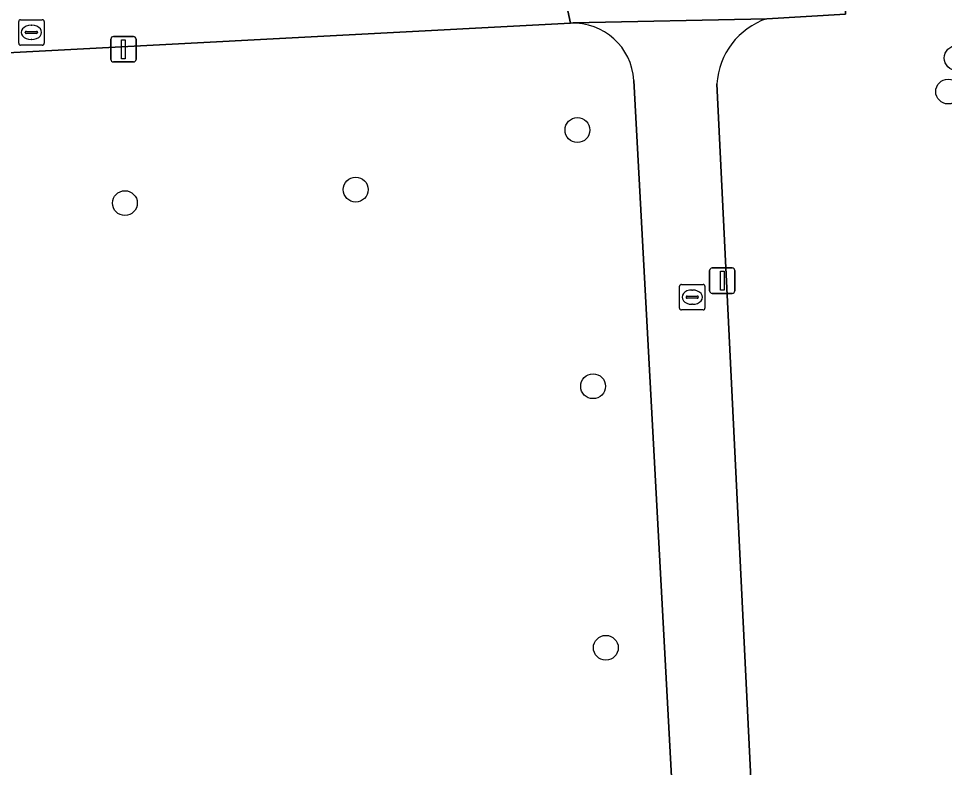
# Model space of a CAD drawing. Extents: x 161084 to 161928, y 385354 to 386522.
# Drawn here: x 161531.37 to 161567.76, y 385589.73 to 385619.16 of the extents above; entities that cross this region are included whole.
import ezdxf

# ---------------------------------------------------------------- set-up
doc = ezdxf.new("R2010")
doc.units = 0
for name, color, linetype in [('IMGEO_Boom', 7, 'Continuous'), ('IMGEO_Groenvoorziening', 7, 'Continuous'), ('IMGEO_Kolk', 7, 'Continuous'), ('IMGEO_Lichtmast', 7, 'Continuous'), ('IMGEO_Voetpad_open', 7, 'Continuous')]:
    doc.layers.add(name, color=color, linetype=linetype)

msp = doc.modelspace()

# ---------------------------------------------------------------- linework, layer by layer
at = {"layer": 'IMGEO_Boom'}
for centre in [(161568.24, 385617.612), (161567.902, 385616.295), (161553.336, 385614.781), (161544.622, 385612.442), (161535.552, 385611.909), (161553.951, 385604.715), (161554.451, 385594.435)]:
    msp.add_circle(centre, 0.489, dxfattribs=at)
at = {"layer": 'IMGEO_Groenvoorziening'}
for points in [[(161563.04, 385636.396), (161563.874, 385619.338), (161560.778, 385619.158)], [(161553.058, 385618.979), (161500.122, 385616.191)], [(161557.659, 385579.31), (161557.254, 385585.25), (161555.546, 385616.732)], [(161558.812, 385616.593), (161560.502, 385582.071)]]:
    msp.add_lwpolyline(points, dxfattribs=at)
for centre, radius, start, end in [((161553.177, 385616.609), 2.373, 2.962, 92.8654), ((161561.702, 385616.414), 2.895, 108.6031, 176.4586)]:
    msp.add_arc(centre, radius, start, end, dxfattribs=at)
at = {"layer": 'IMGEO_Kolk'}
for p, q in [((161531.38, 385618.191), (161531.38, 385619.043)), ((161531.455, 385619.117), (161532.307, 385619.117)), ((161531.868, 385618.897), (161531.893, 385618.897)), ((161532.381, 385619.043), (161532.381, 385618.191)), ((161531.639, 385618.611), (161531.639, 385618.623)), ((161532.077, 385618.574), (161531.679, 385618.574)), ((161531.682, 385618.66), (161532.08, 385618.66)), ((161532.123, 385618.623), (161532.123, 385618.611)), ((161531.891, 385618.337), (161531.866, 385618.337)), ((161532.307, 385618.117), (161531.455, 385618.117)), ((161557.42, 385608.714), (161558.272, 385608.714)), ((161557.345, 385607.788), (161557.345, 385608.64)), ((161557.833, 385608.494), (161557.858, 385608.494)), ((161558.346, 385608.64), (161558.346, 385607.788)), ((161557.604, 385608.208), (161557.604, 385608.22)), ((161558.042, 385608.171), (161557.644, 385608.171)), ((161557.647, 385608.257), (161558.045, 385608.257)), ((161558.088, 385608.22), (161558.088, 385608.208)), ((161558.272, 385607.714), (161557.42, 385607.714)), ((161557.856, 385607.934), (161557.831, 385607.934))]:
    msp.add_line(p, q, dxfattribs=at)
for points in [[(161531.38, 385618.191), (161531.38, 385619.043)], [(161531.455, 385619.117), (161532.307, 385619.117)], [(161532.381, 385619.043), (161532.381, 385618.191)], [(161532.307, 385618.117), (161531.455, 385618.117)], [(161557.42, 385608.714), (161558.272, 385608.714)], [(161557.345, 385607.788), (161557.345, 385608.64)], [(161558.346, 385608.64), (161558.346, 385607.788)], [(161558.272, 385607.714), (161557.42, 385607.714)]]:
    msp.add_lwpolyline(points, dxfattribs=at)
for centre, radius, start, end in [((161531.457, 385619.041), 0.0765, 91.552, 178.448), ((161531.457, 385619.041), 0.0765, 91.552, 178.448), ((161532.305, 385619.041), 0.0765, 1.552, 88.448), ((161532.305, 385619.041), 0.0765, 1.552, 88.448), ((161531.679, 385618.62), 0.0403, 85.8775, 175.7526), ((161531.676, 385618.61), 0.0366, 178.938, 274.7102), ((161532.08, 385618.617), 0.043, 264.8664, 352.4533), ((161532.084, 385618.622), 0.0386, 1.7309, 96.639), ((161531.457, 385618.193), 0.0765, 181.552, 268.448), ((161531.457, 385618.193), 0.0765, 181.552, 268.448), ((161532.305, 385618.193), 0.0765, 271.552, 358.448), ((161532.305, 385618.193), 0.0765, 271.552, 358.448), ((161557.422, 385608.638), 0.0765, 91.552, 178.448), ((161557.422, 385608.638), 0.0765, 91.552, 178.448), ((161558.27, 385608.638), 0.0765, 1.552, 88.448), ((161558.27, 385608.638), 0.0765, 1.552, 88.448), ((161557.644, 385608.217), 0.0403, 85.8775, 175.7526), ((161557.641, 385608.207), 0.0366, 178.938, 274.7102), ((161558.045, 385608.214), 0.043, 264.8664, 352.4533), ((161558.049, 385608.219), 0.0386, 1.7309, 96.639), ((161557.422, 385607.79), 0.0765, 181.552, 268.448), ((161557.422, 385607.79), 0.0765, 181.552, 268.448), ((161558.27, 385607.79), 0.0765, 271.552, 358.448), ((161558.27, 385607.79), 0.0765, 271.552, 358.448)]:
    msp.add_arc(centre, radius, start, end, dxfattribs=at)
for centre, major_axis, ratio, start_param, end_param in [((161531.867, 385618.617), (-0.387, 0.002), 0.722429, 4.712389, 7.853982), ((161531.892, 385618.617), (-0.39, 0.002), 0.717154, 1.570796, 4.712389), ((161557.832, 385608.214), (-0.387, 0.002), 0.722429, 4.712389, 7.853982), ((161557.857, 385608.214), (-0.39, 0.002), 0.717154, 1.570796, 4.712389)]:
    msp.add_ellipse(centre, major_axis=major_axis, ratio=ratio, start_param=start_param, end_param=end_param, dxfattribs=at)
at = {"layer": 'IMGEO_Lichtmast'}
for p, q in [((161535, 385617.556), (161535, 385618.356)), ((161535, 385618.356), (161535, 385617.556)), ((161535.1, 385618.456), (161535.89, 385618.456)), ((161535.89, 385618.456), (161535.1, 385618.456)), ((161535.99, 385618.356), (161535.99, 385617.556)), ((161535.99, 385617.556), (161535.99, 385618.356)), ((161535.89, 385617.456), (161535.1, 385617.456)), ((161535.1, 385617.456), (161535.89, 385617.456)), ((161558.53, 385608.462), (161558.53, 385609.262)), ((161558.53, 385609.262), (161558.53, 385608.462)), ((161558.63, 385609.362), (161559.42, 385609.362)), ((161559.42, 385609.362), (161558.63, 385609.362)), ((161559.52, 385609.262), (161559.52, 385608.462)), ((161559.52, 385608.462), (161559.52, 385609.262)), ((161559.42, 385608.362), (161558.63, 385608.362)), ((161558.63, 385608.362), (161559.42, 385608.362))]:
    msp.add_line(p, q, dxfattribs=at)
for points in [[(161535.42, 385618.331), (161535.57, 385618.331), (161535.57, 385617.581), (161535.42, 385617.581), (161535.42, 385618.331)], [(161558.95, 385609.237), (161559.1, 385609.237), (161559.1, 385608.487), (161558.95, 385608.487), (161558.95, 385609.237)]]:
    msp.add_lwpolyline(points, dxfattribs=at)
for centre, start, end in [((161535.1, 385618.356), 90, 180), ((161535.1, 385618.356), 90, 180), ((161535.89, 385618.356), 0, 90), ((161535.89, 385618.356), 360, 90), ((161535.1, 385617.556), 180, 270), ((161535.1, 385617.556), 180, 270), ((161535.89, 385617.556), 270, 0), ((161535.89, 385617.556), 270, 0), ((161558.63, 385609.262), 90, 180), ((161558.63, 385609.262), 90, 180), ((161559.42, 385609.262), 0, 90), ((161559.42, 385609.262), 360, 90), ((161558.63, 385608.462), 180, 270), ((161558.63, 385608.462), 180, 270), ((161559.42, 385608.462), 270, 0), ((161559.42, 385608.462), 270, 0)]:
    msp.add_arc(centre, 0.1, start, end, dxfattribs=at)
at = {"layer": 'IMGEO_Voetpad_open'}
for points in [[(161558.021, 385622.112), (161552.45, 385621.841), (161553.058, 385618.979), (161553.161, 385618.993), (161560.778, 385619.158), (161563.874, 385619.338), (161563.04, 385636.396)], [(161434.033, 385613.026), (161436.678, 385613.156), (161484.483, 385615.506), (161486.299, 385615.595), (161491.683, 385615.86), (161491.763, 385615.872), (161500.122, 385616.191), (161553.058, 385618.979), (161552.45, 385621.841), (161509.976, 385619.708), (161499.919, 385619.234)], [(161560.778, 385619.158), (161553.161, 385618.993), (161553.058, 385618.979)], [(161555.546, 385616.732), (161557.254, 385585.25), (161557.659, 385579.31), (161562.956, 385579.862)], [(161560.502, 385582.071), (161558.812, 385616.593)]]:
    msp.add_lwpolyline(points, dxfattribs=at)
for centre, radius, start, end in [((161553.177, 385616.609), 2.373, 2.962, 92.8654), ((161561.702, 385616.414), 2.895, 108.6031, 176.4586)]:
    msp.add_arc(centre, radius, start, end, dxfattribs=at)

doc.saveas('drawing.dxf')
